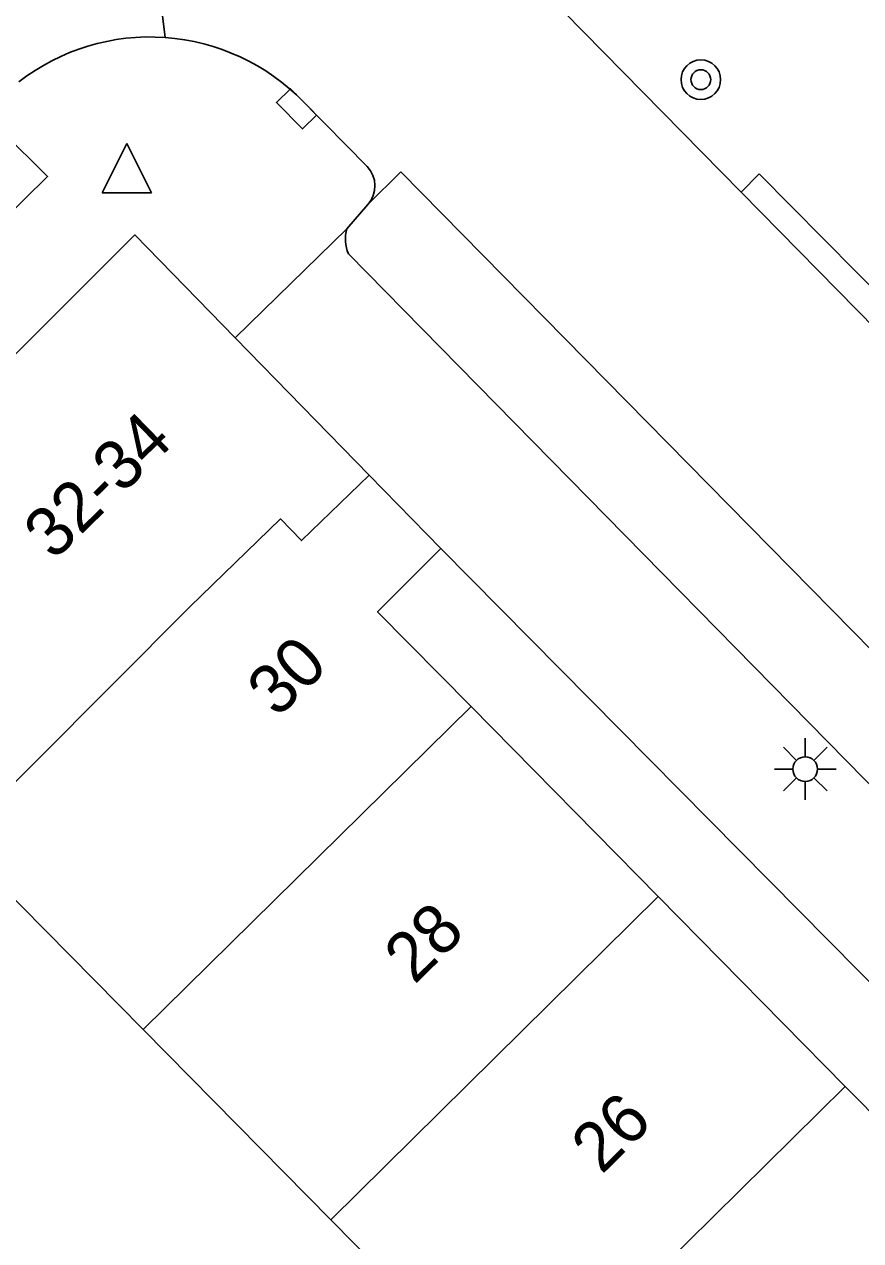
# Model space of a CAD drawing. Extents: x 128000 to 131008, y 398996 to 402500.
# Drawn here: x 129574.37 to 129591.3, y 399340.48 to 399365.11 of the extents above; entities that cross this region are included whole.
import ezdxf

# ---------------------------------------------------------------- set-up
doc = ezdxf.new("R2010")
doc.units = 0
for name, color, linetype in [('gg-anno-huisnummerreeks BGT', 7, 'Continuous'), ('gg-bbg-gedigitaliseerde bebouwing', 7, 'Continuous'), ('gg-bbg-hoofdgebouw', 7, 'Continuous'), ('gg-bbg-tussenscheiding', 7, 'Continuous'), ('gg-knt-verharding', 7, 'Continuous'), ('gg-knt-verharding nz', 7, 'Continuous'), ('gt-grn-weggrens', 7, 'Continuous'), ('gt-symb-boom', 7, 'Continuous'), ('gt-symb-kolk', 7, 'Continuous'), ('gt-symb-lichtmast', 7, 'Continuous'), ('gt-symb-waterafsluiter', 7, 'Continuous')]:
    doc.layers.add(name, color=color, linetype=linetype)

# ---------------------------------------------------------------- blocks, each defined once
blk = doc.blocks.new('gt0-LMAST')
at = {"layer": 'gt-symb-lichtmast'}
for p, q in [((-0.005, 0.246), (-0.005, 0.621)), ((-0.182, 0.173), (-0.447, 0.438)), ((0.172, 0.173), (0.437, 0.438)), ((-0.255, -0.004), (-0.63, -0.004)), ((-0.182, -0.181), (-0.447, -0.446)), ((0.437, -0.446), (0.172, -0.181)), ((0.245, -0.004), (0.62, -0.004)), ((-0.005, -0.254), (-0.005, -0.629))]:
    blk.add_line(p, q, dxfattribs=at)
blk.add_circle((-0.005, -0.004), 0.25, dxfattribs=at)
blk = doc.blocks.new('gt0-KOLK')
at = {"layer": 'gt-symb-kolk'}
blk.add_lwpolyline([(0, 0), (0.375, 0), (0.375, 0.4), (-0.375, 0.4), (-0.375, 0), (0, 0)], dxfattribs=at)
blk = doc.blocks.new('gt0-BOOM')
at = {"layer": 'gt-symb-boom'}
for radius in [0.4, 0.2]:
    blk.add_circle((0, 0), radius, dxfattribs=at)
blk = doc.blocks.new('gt0-WAFSL')
at = {"layer": 'gt-symb-waterafsluiter'}
for p, q in [((-0.5, -0.333), (0, 0.667)), ((0, 0.667), (0.5, -0.333)), ((0.5, -0.333), (-0.5, -0.333))]:
    blk.add_line(p, q, dxfattribs=at)

msp = doc.modelspace()

# ---------------------------------------------------------------- linework, layer by layer
at = {"layer": 'gg-bbg-gedigitaliseerde bebouwing'}
for p, q in [((129576.771, 399344.761), (129573.18, 399348.4)), ((129580.57, 399340.91), (129576.771, 399344.761)), ((129584.36, 399337.07), (129580.57, 399340.91))]:
    msp.add_line(p, q, dxfattribs=at)
at = {"layer": 'gg-bbg-hoofdgebouw'}
for p, q in [((129578.634, 399358.767), (129581.348, 399355.988)), ((129582.8, 399354.5), (129581.348, 399355.988)), ((129587.199, 399347.455), (129583.411, 399351.301)), ((129590.99, 399343.608), (129587.199, 399347.455)), ((129594.791, 399339.749), (129590.99, 399343.608))]:
    msp.add_line(p, q, dxfattribs=at)
for points in [[(129578.634, 399358.767), (129576.6, 399360.85), (129564.61, 399348.85)], [(129583.411, 399351.301), (129581.52, 399353.22), (129582.8, 399354.5)]]:
    msp.add_lwpolyline(points, dxfattribs=at)
at = {"layer": 'gg-bbg-tussenscheiding'}
for p, q in [((129576.771, 399344.761), (129583.411, 399351.301)), ((129580.57, 399340.91), (129587.199, 399347.455)), ((129584.36, 399337.07), (129590.99, 399343.608))]:
    msp.add_line(p, q, dxfattribs=at)
msp.add_lwpolyline([(129573.18, 399348.4), (129573, 399348.59), (129577.72, 399353.32), (129579.55, 399355.1), (129579.98, 399354.66), (129581.348, 399355.988)], dxfattribs=at)
at = {"layer": 'gg-knt-verharding'}
for p, q in [((129588.883, 399361.713), (129585.288, 399365.37)), ((129581.309, 399362.234), (129580.018, 399363.544)), ((129588.883, 399361.713), (129589.248, 399362.085)), ((129641.998, 399308.718), (129589.248, 399362.085)), ((129581.321, 399361.469), (129580.896, 399360.976)), ((129582.8, 399354.5), (129601.74, 399335.34))]:
    msp.add_line(p, q, dxfattribs=at)
for points in [[(129559.258, 399348.483), (129560.144, 399347.562), (129574.838, 399362.032), (129573.912, 399362.948)], [(129639.768, 399310.03), (129613.063, 399337.111), (129588.883, 399361.713)], [(129634.36, 399306.239), (129608.536, 399332.361), (129580.928, 399360.466)]]:
    msp.add_lwpolyline(points, dxfattribs=at)
for centre, radius, start, end in [((129576.909, 399360.526), 4.333, 85.9468, 127.7464), ((129576.91, 399360.527), 4.332, 44.1454, 85.9574), ((129580.906, 399361.845), 0.56, 317.8128, 43.9846), ((129581.644, 399360.767), 0.777, 164.3828, 202.7979)]:
    msp.add_arc(centre, radius, start, end, dxfattribs=at)
at = {"layer": 'gg-knt-verharding nz'}
msp.add_line((129581.992, 399362.13), (129581.321, 399361.469), dxfattribs=at)
msp.add_lwpolyline([(129635.332, 399306.625), (129635.98, 399307.262), (129581.992, 399362.13)], dxfattribs=at)
at = {"layer": 'gt-grn-weggrens'}
for p, q in [((129577.215, 399364.848), (129576.462, 399370.974)), ((129580.896, 399360.976), (129578.634, 399358.767))]:
    msp.add_line(p, q, dxfattribs=at)

# ---------------------------------------------------------------- block references
at = {"layer": 'gt-symb-boom'}
msp.add_blockref('gt0-BOOM', (129588.064, 399363.994), dxfattribs=at)
at = {"layer": 'gt-symb-kolk', "rotation": 134.5948032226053}
msp.add_blockref('gt0-KOLK', (129580.018, 399363.544), dxfattribs=at)
at = {"layer": 'gt-symb-lichtmast'}
msp.add_blockref('gt0-LMAST', (129590.183, 399350.037), dxfattribs=at)
at = {"layer": 'gt-symb-waterafsluiter'}
msp.add_blockref('gt0-WAFSL', (129576.44, 399362.035), dxfattribs=at)

# ---------------------------------------------------------------- texts
at = {"layer": 'gg-anno-huisnummerreeks BGT'}
for s, rotation, p in [('32-34', 44.3, (129574.965, 399354.24)), ('30', 44.3, (129579.489, 399351.053)), ('28', 44.6, (129582.266, 399345.657)), ('26', 44.6, (129586.056, 399341.809))]:
    msp.add_text(s, height=1, rotation=rotation, dxfattribs=at).set_placement(p)

doc.saveas('drawing.dxf')
